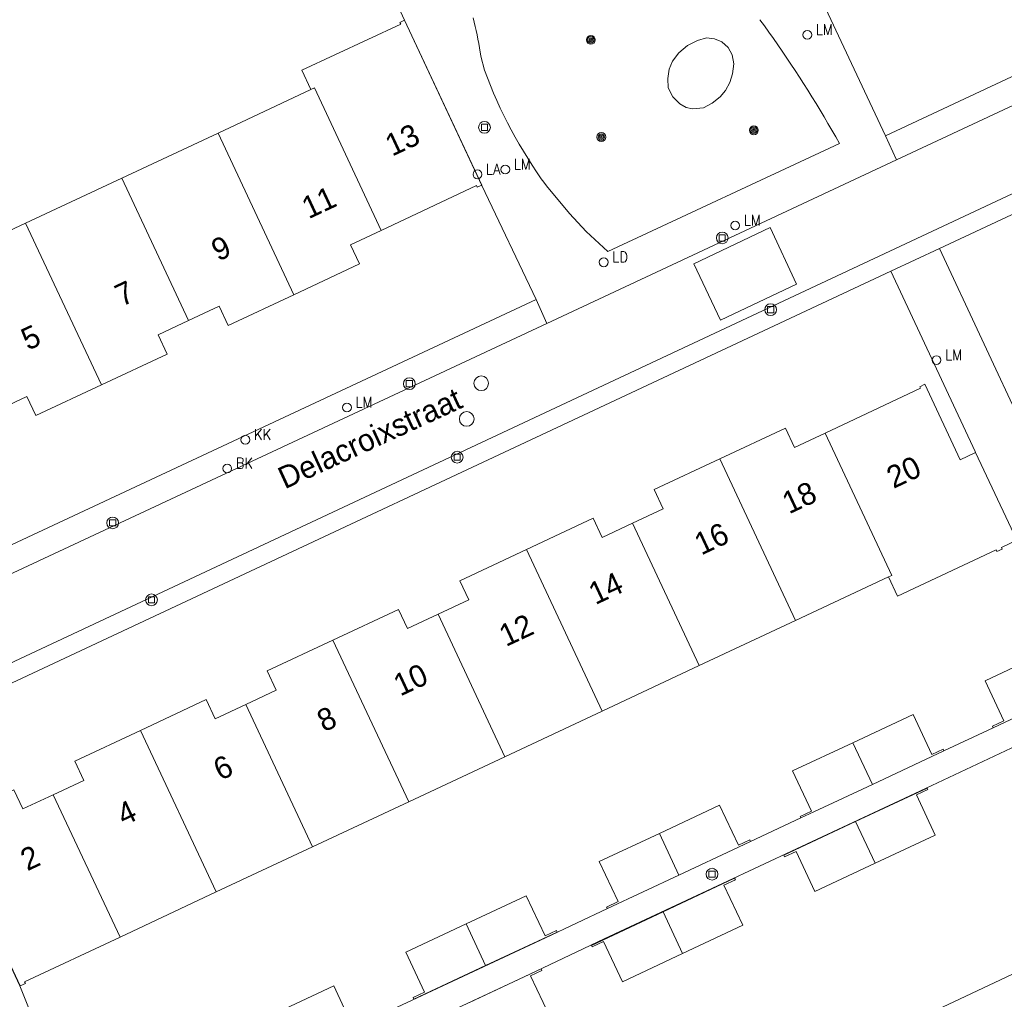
# Model space of a CAD drawing. Header units: metres. Extents: x 138165 to 154469, y 480134 to 494189.
# Tile 539 of 656: x 146613 to 146669, y 486541 to 486596. Entities that reach past the tile are written whole.
import ezdxf

# ---------------------------------------------------------------- set-up
doc = ezdxf.new("R2010")
doc.units = ezdxf.units.M
doc.header["$LTSCALE"] = 0.001
doc.header["$MEASUREMENT"] = 0
for name, color, linetype, lineweight in [('Level 5', 7, 'Continuous', 0), ('TOP-L-terrein schutting raster hek leuning', 7, 'Continuous', 0), ('TOP-L-topo objecten punt', 7, 'Continuous', 0), ('TOP-L-topo objecten vlak', 7, 'Continuous', 0), ('TOP-T-topo huisnummering naamgeving', 7, 'Continuous', 0)]:
    doc.layers.add(name, color=color, linetype=linetype, lineweight=lineweight)
doc.styles.add('Style-INTL_ISO', font='INTL_ISO.shx')
doc.styles.add('Style-STANDARD', font='STANDARD.shx')

# ---------------------------------------------------------------- blocks, each defined once
blk = doc.blocks.new('24')
at = {"layer": 'TOP-L-topo objecten punt', "color": 7, "linetype": 'Continuous', "lineweight": 0}
for radius in [0.025, 0.0182, 0.0115, 0.005]:
    blk.add_circle((0, 0), radius, dxfattribs=at)
blk = doc.blocks.new('40')
at = {"layer": 'TOP-L-topo objecten punt', "color": 7, "linetype": 'Continuous', "lineweight": 0}
blk.add_circle((0, 0), 0.025, dxfattribs=at)
at = {"layer": 'TOP-L-topo objecten punt', "color": 7, "linetype": 'Continuous', "lineweight": 0, "style": 'Style-STANDARD'}
blk.add_text('LA', height=0.06, dxfattribs=at).set_placement((0.0483, 0))
blk = doc.blocks.new('39')
at = {"layer": 'TOP-L-topo objecten punt', "color": 7, "linetype": 'Continuous', "lineweight": 0}
for p, q in [((0.0175, 0.0175), (-0.0175, 0.0175)), ((-0.0175, 0.0175), (-0.0175, -0.0175)), ((0.0175, 0.0175), (0.0175, -0.0175)), ((0.0175, -0.0175), (-0.0175, -0.0175))]:
    blk.add_line(p, q, dxfattribs=at)
blk.add_circle((0, 0), 0.0332, dxfattribs=at)
blk = doc.blocks.new('*U13')
at = {"layer": 'Level 5', "color": 7, "linetype": 'Continuous', "lineweight": 0}
blk.add_circle((0, 0), 0.0415, dxfattribs=at)
blk = doc.blocks.new('150')
at = {"layer": 'Level 5', "color": 7, "linetype": 'Continuous', "lineweight": 0}
blk.add_blockref('*U13', (0, 0), dxfattribs=at)
blk = doc.blocks.new('121')
at = {"layer": 'TOP-L-topo objecten punt', "color": 7, "linetype": 'Continuous', "lineweight": 0}
blk.add_circle((0, 0), 0.025, dxfattribs=at)
at = {"layer": 'TOP-L-topo objecten punt', "color": 7, "linetype": 'Continuous', "lineweight": 0, "style": 'Style-STANDARD'}
blk.add_text('LD', height=0.06, dxfattribs=at).set_placement((0.0483, 0))
blk = doc.blocks.new('72')
at = {"layer": 'TOP-L-topo objecten punt', "color": 7, "linetype": 'Continuous', "lineweight": 0}
blk.add_circle((0, 0), 0.025, dxfattribs=at)
at = {"layer": 'TOP-L-topo objecten punt', "color": 7, "linetype": 'Continuous', "lineweight": 0, "style": 'Style-STANDARD'}
blk.add_text('BK', height=0.06, dxfattribs=at).set_placement((0.0483, 0))
blk = doc.blocks.new('16')
at = {"layer": 'TOP-L-topo objecten punt', "color": 7, "linetype": 'Continuous', "lineweight": 0}
blk.add_circle((0, 0), 0.025, dxfattribs=at)
at = {"layer": 'TOP-L-topo objecten punt', "color": 7, "linetype": 'Continuous', "lineweight": 0, "style": 'Style-STANDARD'}
blk.add_text('LM', height=0.06, dxfattribs=at).set_placement((0.0483, 0))
blk = doc.blocks.new('119')
at = {"layer": 'TOP-L-topo objecten punt', "color": 7, "linetype": 'Continuous', "lineweight": 0}
blk.add_circle((0, 0), 0.025, dxfattribs=at)
at = {"layer": 'TOP-L-topo objecten punt', "color": 7, "linetype": 'Continuous', "lineweight": 0, "style": 'Style-STANDARD'}
blk.add_text('KK', height=0.06, dxfattribs=at).set_placement((0.0483, 0))

msp = doc.modelspace()

# ---------------------------------------------------------------- linework, layer by layer
at = {"layer": 'TOP-L-terrein schutting raster hek leuning', "flags": 128}
for points in [[(146657.235, 486600.069), (146662.23, 486589.397)], [(146670.054, 486572.799), (146665.285, 486583.042)], [(146662.54, 486581.751), (146667.289, 486571.573)]]:
    msp.add_lwpolyline(points, dxfattribs=at)
at = {"layer": 'TOP-L-topo objecten vlak', "flags": 128}
for points in [[(146719.812, 486616.381), (146662.23, 486589.397)], [(146723.229, 486616.274), (146662.86, 486588.048)], [(146662.23, 486589.397), (146657.235, 486600.069), (146654.881, 486605.075), (146651.939, 486611.4), (146651.642, 486611.986), (146650.534, 486614.387)], [(146599.25, 486552.146), (146599.342, 486552.32), (146599.44, 486552.49), (146599.545, 486552.655), (146599.646, 486552.801), (146599.752, 486552.943), (146599.875, 486553.095), (146600.005, 486553.243), (146600.141, 486553.385), (146600.282, 486553.521), (146600.414, 486553.639), (146600.565, 486553.764), (146600.721, 486553.883), (146600.882, 486553.996), (146601.048, 486554.102), (146601.218, 486554.201), (146601.384, 486554.289), (146606.144, 486556.49), (146725.084, 486612.249)], [(146665.285, 486583.042), (146722.831, 486609.963)], [(146630.787, 486605.146), (146631.922, 486602.752), (146632.191, 486602.161), (146635.084, 486595.92), (146639.451, 486586.59), (146642.504, 486580.148)], [(146633.755, 486584.059), (146639.142, 486586.584), (146639.185, 486586.493), (146639.436, 486586.611), (146635.074, 486595.919), (146634.822, 486595.801), (146634.865, 486595.711), (146629.287, 486593.097), (146629.796, 486592.01)], [(146655.134, 486595.955), (146655.393, 486595.601), (146655.649, 486595.245), (146655.902, 486594.888), (146656.154, 486594.53), (146656.403, 486594.169), (146656.894, 486593.444), (146657.136, 486593.078), (146657.375, 486592.712), (146657.612, 486592.343), (146657.847, 486591.973), (146658.079, 486591.602), (146658.309, 486591.229), (146658.536, 486590.854), (146658.761, 486590.478), (146658.983, 486590.101), (146659.203, 486589.722), (146659.42, 486589.342), (146659.635, 486588.96), (146646.551, 486582.859), (146645.333, 486583.997), (146644.39, 486585.014), (146643.09, 486586.572), (146642.934, 486586.787), (146642.801, 486586.976), (146642.538, 486587.356), (146642.282, 486587.741), (146642.033, 486588.13), (146641.791, 486588.524), (146641.555, 486588.921), (146641.327, 486589.323), (146641.105, 486589.728), (146640.89, 486590.138), (146640.683, 486590.551), (146640.483, 486590.967), (146640.29, 486591.387), (146640.104, 486591.81), (146639.926, 486592.236), (146639.755, 486592.666), (146639.591, 486593.098), (146639.383, 486593.888), (146639.311, 486594.36), (146639.269, 486594.605), (146639.224, 486594.849), (146639.177, 486595.092), (146639.126, 486595.335), (146639.073, 486595.577), (146639.017, 486595.819), (146638.959, 486596.06)], [(146652.989, 486594.698), (146653.35, 486594.381), (146653.576, 486593.975), (146653.667, 486593.455), (146653.599, 486592.89), (146653.441, 486592.415), (146653.192, 486591.963), (146652.898, 486591.602), (146652.446, 486591.24), (146651.949, 486590.969), (146651.339, 486590.924), (146650.977, 486590.991), (146650.616, 486591.195), (146650.232, 486591.602), (146649.96, 486592.099), (146649.938, 486592.641), (146650.028, 486593.161), (146650.209, 486593.613), (146650.571, 486594.088), (146651.045, 486594.494), (146651.61, 486594.788), (146652.13, 486594.924), (146652.582, 486594.879), (146652.989, 486594.698)], [(146629.796, 486592.01), (146624.553, 486589.553)], [(146633.755, 486584.059), (146629.986, 486592.099), (146629.796, 486592.01)], [(146624.553, 486589.553), (146619.12, 486587.007)], [(146628.831, 486580.426), (146624.553, 486589.553)], [(146662.86, 486588.048), (146662.23, 486589.397)], [(146662.86, 486588.048), (146643.113, 486578.795)], [(146619.12, 486587.007), (146613.687, 486584.46)], [(146619.12, 486587.007), (146622.889, 486578.966)], [(146613.687, 486584.46), (146608.255, 486581.914)], [(146613.687, 486584.46), (146617.965, 486575.333)], [(146655.721, 486584.216), (146651.415, 486582.164), (146652.922, 486578.994), (146657.208, 486581.028), (146655.721, 486584.216)], [(146628.831, 486580.426), (146632.538, 486582.163), (146632.029, 486583.25), (146633.755, 486584.059)], [(146665.285, 486583.042), (146662.54, 486581.751)], [(146670.054, 486572.799), (146665.285, 486583.042)], [(146606.605, 486555.56), (146662.54, 486581.751)], [(146662.54, 486581.751), (146667.289, 486571.573), (146667.316, 486571.516)], [(146622.889, 486578.966), (146624.615, 486579.775), (146625.124, 486578.688), (146628.831, 486580.426)], [(146642.504, 486580.148), (146603.326, 486561.833)], [(146643.113, 486578.795), (146642.504, 486580.148)], [(146604.062, 486560.558), (146643.113, 486578.795)], [(146617.965, 486575.333), (146621.672, 486577.071), (146621.163, 486578.157), (146622.889, 486578.966)], [(146612.023, 486573.873), (146613.749, 486574.682), (146614.258, 486573.596), (146617.965, 486575.333)], [(146667.316, 486571.516), (146666.449, 486571.109), (146664.454, 486575.365), (146664.165, 486575.229), (146664.207, 486575.139), (146658.819, 486572.614)], [(146658.819, 486572.614), (146657.094, 486571.805), (146656.584, 486572.891), (146652.877, 486571.154)], [(146662.398, 486564.484), (146662.588, 486564.573), (146658.819, 486572.614)], [(146667.316, 486571.516), (146669.645, 486566.555)], [(146652.877, 486571.154), (146649.17, 486569.416), (146649.679, 486568.33), (146647.954, 486567.521)], [(146652.877, 486571.154), (146657.155, 486562.027)], [(146647.954, 486567.521), (146646.228, 486566.712), (146645.719, 486567.799), (146641.957, 486566.036)], [(146651.722, 486559.48), (146647.954, 486567.521)], [(146662.398, 486564.484), (146662.907, 486563.397), (146668.485, 486566.011), (146668.527, 486565.921), (146668.817, 486566.057), (146668.775, 486566.147), (146669.645, 486566.555)], [(146641.957, 486566.036), (146638.196, 486564.273), (146638.705, 486563.186), (146636.979, 486562.378)], [(146641.957, 486566.036), (146646.235, 486556.909)], [(146657.155, 486562.027), (146662.398, 486564.484)], [(146636.979, 486562.378), (146635.253, 486561.569), (146634.744, 486562.655), (146631.037, 486560.918)], [(146640.748, 486554.337), (146636.979, 486562.378)], [(146651.722, 486559.48), (146657.155, 486562.027)], [(146631.037, 486560.918), (146627.33, 486559.18), (146627.839, 486558.094), (146626.113, 486557.285)], [(146631.037, 486560.918), (146635.315, 486551.791)], [(146673.473, 486558.388), (146672.369, 486560.742), (146667.857, 486558.627), (146668.919, 486556.362), (146668.275, 486556.06), (146668.316, 486555.972)], [(146646.235, 486556.909), (146651.722, 486559.48)], [(146673.473, 486558.388), (146668.316, 486555.972)], [(146626.113, 486557.285), (146624.387, 486556.476), (146623.878, 486557.563), (146620.171, 486555.825)], [(146617.693, 486530.617), (146621.332, 486532.301), (146624.496, 486533.781), (146631.174, 486536.922), (146635.425, 486538.906), (146642.106, 486542.045), (146646.347, 486544.049), (146653.027, 486547.167), (146657.213, 486549.13), (146663.886, 486552.255), (146669.655, 486554.96), (146674.115, 486557.085), (146675.228, 486554.676), (146675.509, 486554.076), (146678.518, 486547.647), (146680.882, 486542.627), (146685.835, 486531.974)], [(146629.882, 486549.244), (146626.113, 486557.285)], [(146640.748, 486554.337), (146646.235, 486556.909)], [(146665.534, 486554.669), (146665.493, 486554.757), (146664.85, 486554.455), (146663.788, 486556.72), (146660.389, 486555.127)], [(146668.316, 486555.972), (146665.534, 486554.669)], [(146617.154, 486531.992), (146616.12, 486534.461), (146613.361, 486541.404), (146608.998, 486550.742), (146606.605, 486555.56)], [(146620.171, 486555.825), (146616.464, 486554.088), (146616.973, 486553.001), (146615.248, 486552.192)], [(146620.171, 486555.825), (146624.449, 486546.698)], [(146660.389, 486555.127), (146656.989, 486553.534), (146658.051, 486551.269), (146657.407, 486550.967), (146657.45, 486550.875)], [(146660.389, 486555.127), (146661.492, 486552.772)], [(146635.315, 486551.791), (146640.748, 486554.337)], [(146665.534, 486554.669), (146661.492, 486552.772)], [(146661.492, 486552.772), (146658.187, 486551.219), (146657.45, 486550.875)], [(146661.641, 486548.316), (146665.041, 486549.909), (146663.979, 486552.174), (146664.623, 486552.476), (146664.581, 486552.565), (146660.538, 486550.67)], [(146615.248, 486552.192), (146613.522, 486551.384), (146613.012, 486552.47), (146609.351, 486550.754), (146609.308, 486550.844), (146609.018, 486550.709), (146613.381, 486541.4), (146613.671, 486541.536), (146613.628, 486541.627), (146619.016, 486544.152)], [(146619.016, 486544.152), (146615.248, 486552.192)], [(146629.882, 486549.244), (146635.315, 486551.791)], [(146654.615, 486549.55), (146654.573, 486549.639), (146653.93, 486549.337), (146652.868, 486551.602), (146649.469, 486550.009)], [(146657.45, 486550.875), (146654.615, 486549.55)], [(146660.538, 486550.67), (146656.495, 486548.775), (146656.537, 486548.686), (146657.18, 486548.988), (146658.242, 486546.723), (146661.641, 486548.316)], [(146661.641, 486548.316), (146660.538, 486550.67)], [(146649.469, 486550.009), (146646.069, 486548.416), (146647.131, 486546.151), (146646.487, 486545.849), (146646.529, 486545.76)], [(146649.469, 486550.009), (146650.572, 486547.655)], [(146624.449, 486546.698), (146629.882, 486549.244)], [(146654.615, 486549.55), (146653.941, 486549.236), (146650.572, 486547.655)], [(146650.572, 486547.655), (146646.529, 486545.76)], [(146650.775, 486543.223), (146654.175, 486544.816), (146653.113, 486547.081), (146653.757, 486547.383), (146653.715, 486547.472), (146649.672, 486545.577)], [(146619.016, 486544.152), (146624.449, 486546.698)], [(146639.652, 486542.537), (146643.695, 486544.432), (146643.653, 486544.521), (146643.01, 486544.219), (146641.948, 486546.484), (146638.549, 486544.891)], [(146646.529, 486545.76), (146643.028, 486544.106), (146636.352, 486540.975), (146632.154, 486539.019), (146625.48, 486535.889), (146620.638, 486533.61), (146617.154, 486531.992)], [(146649.672, 486545.577), (146645.629, 486543.682), (146645.671, 486543.593), (146646.314, 486543.895), (146647.376, 486541.63), (146650.775, 486543.223)], [(146650.775, 486543.223), (146649.672, 486545.577)], [(146638.549, 486544.891), (146635.149, 486543.298), (146636.211, 486541.033), (146635.567, 486540.731), (146635.609, 486540.642), (146639.652, 486542.537)], [(146639.652, 486542.537), (146638.549, 486544.891)], [(146670.691, 486542.65), (146665.449, 486540.193)], [(146639.855, 486538.105), (146643.255, 486539.698), (146642.193, 486541.963), (146642.837, 486542.265), (146642.795, 486542.354), (146638.752, 486540.459)], [(146628.786, 486537.444), (146632.829, 486539.339), (146632.787, 486539.428), (146632.144, 486539.126), (146631.082, 486541.391), (146627.683, 486539.798)]]:
    msp.add_lwpolyline(points, dxfattribs=at)

# ---------------------------------------------------------------- block references
at = {"layer": 'TOP-L-topo objecten punt', "xscale": 10, "yscale": 10, "zscale": 10}
for name, p in [('16', (146657.821, 486595.098)), ('24', (146645.599, 486594.814)), ('39', (146639.592, 486589.875)), ('24', (146654.803, 486589.711)), ('24', (146646.188, 486589.327)), ('40', (146639.195, 486587.221)), ('16', (146640.765, 486587.493)), ('16', (146653.747, 486584.333)), ('39', (146653.014, 486583.632)), ('121', (146646.325, 486582.256)), ('39', (146655.747, 486579.578)), ('16', (146665.112, 486576.731)), ('39', (146635.352, 486575.397)), ('150', (146639.408, 486575.424)), ('16', (146631.826, 486574.054)), ('150', (146638.592, 486573.408)), ('119', (146626.093, 486572.234)), ('39', (146638.05, 486571.25)), ('72', (146625.067, 486570.609)), ('39', (146618.6, 486567.539)), ('39', (146620.792, 486563.192)), ('39', (146652.439, 486547.702))]:
    msp.add_blockref(name, p, dxfattribs=at)

# ---------------------------------------------------------------- texts
at = {"layer": 'TOP-T-topo huisnummering naamgeving', "style": 'Style-INTL_ISO'}
for s, rotation, p in [('13', 25.1, (146634.375, 486588.215)), ('11', 25.1, (146629.662, 486584.68)), ('9', 25.1, (146624.558, 486582.288)), ('7', 25.1, (146619.114, 486579.737)), ('5', 25.1, (146613.817, 486577.255)), ('Delacroixstraat', 24.7, (146628.317, 486569.426)), ('20', 25.1, (146662.682, 486569.454)), ('18', 25.1, (146656.783, 486568.015)), ('16', 25.1, (146651.827, 486565.692)), ('14', 25.1, (146645.855, 486562.893)), ('12', 25.1, (146640.803, 486560.525)), ('10', 25.1, (146634.837, 486557.729)), ('8', 25.1, (146630.524, 486555.707)), ('6', 25.1, (146624.674, 486552.967)), ('4', 25.1, (146619.226, 486550.413)), ('2', 25.1, (146613.779, 486547.86))]:
    msp.add_text(s, height=1.25, rotation=rotation, dxfattribs=at).set_placement(p)

doc.saveas('drawing.dxf')
